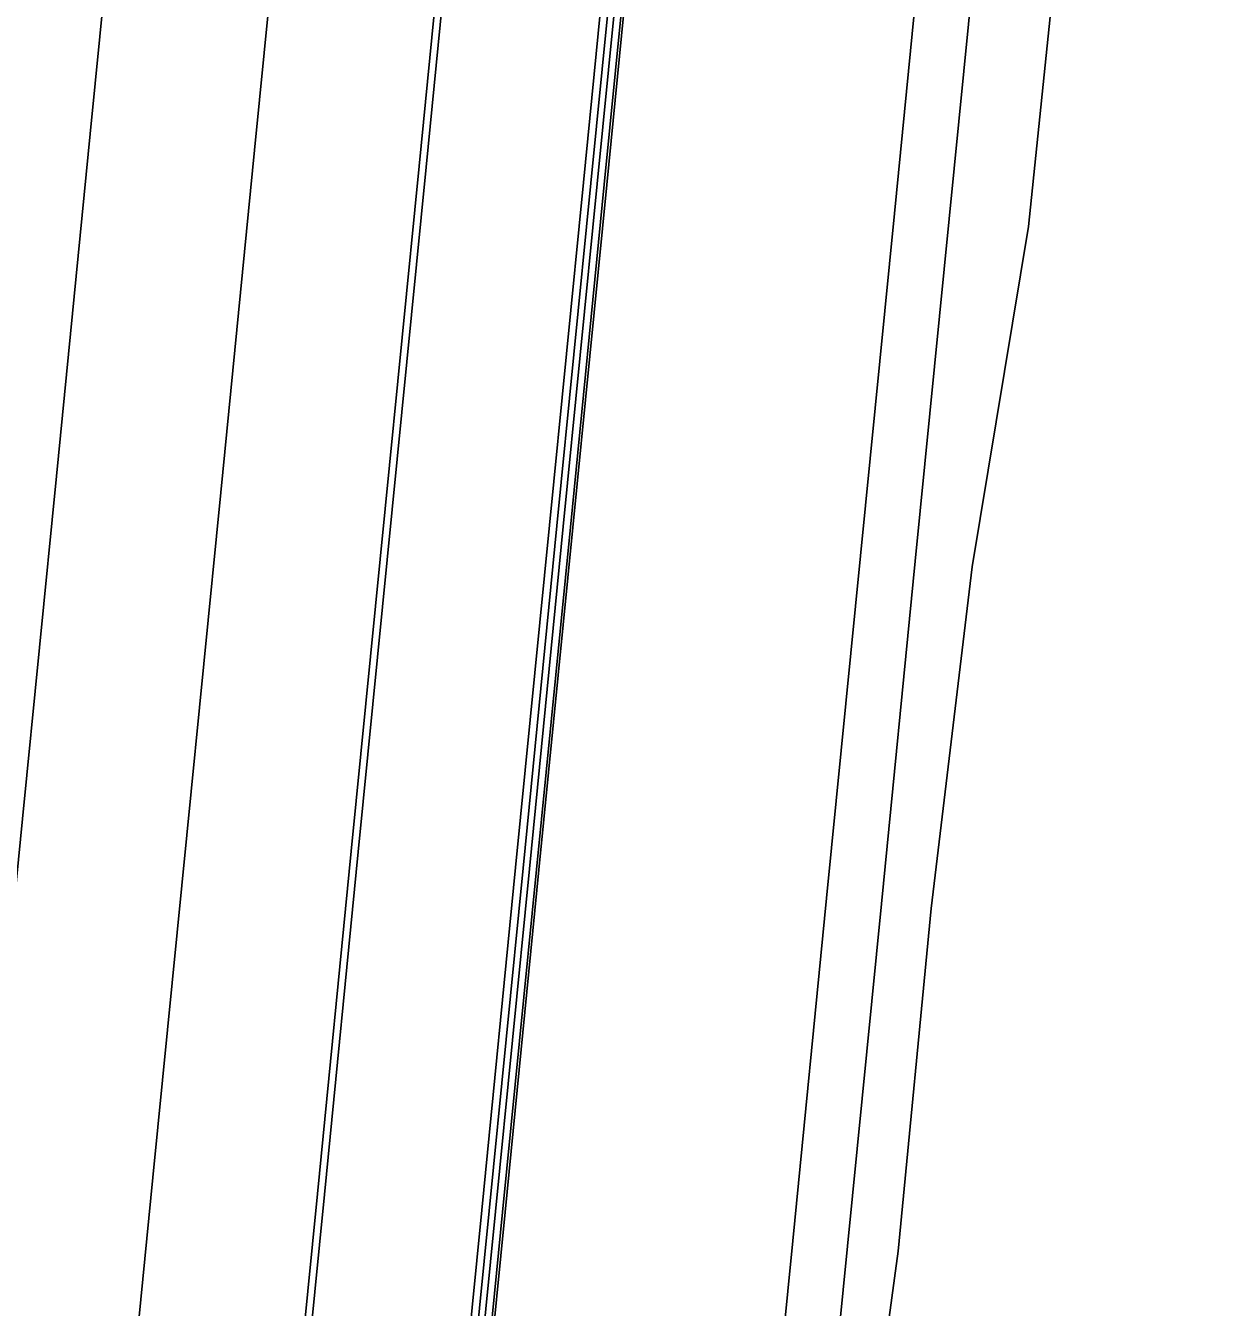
# Model space of a CAD drawing. Extents: x 1797478 to 1804836, y 246529 to 250952.
# Drawn here: x 1797715 to 1797801.8, y 247192.1 to 247285.2 of the extents above; entities that cross this region are included whole.
import ezdxf

# ---------------------------------------------------------------- set-up
doc = ezdxf.new("R2010")
doc.units = 0
for name, color, linetype in [('60', 7, 'Continuous'), ('DTCH-LINBTM', 7, 'Continuous'), ('DTCH-LINFRSLP', 7, 'Continuous'), ('EDPV-LINE', 7, 'Continuous'), ('LIMT-CSLINE', 7, 'Continuous'), ('SHDR-UPAV', 7, 'Continuous')]:
    doc.layers.add(name, color=color, linetype=linetype)

msp = doc.modelspace()

# ---------------------------------------------------------------- linework, layer by layer
for points in [[(1797692.643, 247003.669), (1797695.105, 247028.547), (1797697.567, 247053.426), (1797700.029, 247078.304), (1797702.49, 247103.183), (1797704.952, 247128.061), (1797707.414, 247152.94), (1797709.875, 247177.818), (1797712.337, 247202.697), (1797714.799, 247227.575), (1797717.26, 247252.454), (1797719.722, 247277.332), (1797722.184, 247302.211), (1797724.645, 247327.089), (1797727.107, 247351.968), (1797729.569, 247376.846), (1797732.03, 247401.725)], [(1797692.643, 247003.669), (1797695.105, 247028.547), (1797697.567, 247053.426), (1797700.029, 247078.304), (1797702.49, 247103.183), (1797704.952, 247128.061), (1797707.414, 247152.94), (1797709.875, 247177.818), (1797712.337, 247202.697), (1797714.799, 247227.575), (1797717.26, 247252.454), (1797719.722, 247277.332), (1797722.184, 247302.211), (1797724.645, 247327.089), (1797727.107, 247351.968), (1797729.569, 247376.846), (1797732.03, 247401.725)], [(1797695.029, 246905.909), (1797695.029, 246905.91), (1797697.2, 246927.851), (1797699.212, 246948.182), (1797699.662, 246952.73), (1797702.123, 246977.608), (1797704.585, 247002.487), (1797707.047, 247027.365), (1797709.509, 247052.244), (1797711.97, 247077.122), (1797714.432, 247102.001), (1797716.894, 247126.879), (1797719.355, 247151.758), (1797721.817, 247176.636), (1797724.279, 247201.515), (1797726.74, 247226.393), (1797729.202, 247251.272), (1797731.664, 247276.15), (1797734.125, 247301.029), (1797736.587, 247325.907), (1797739.049, 247350.786), (1797741.51, 247375.665), (1797743.972, 247400.543)], [(1797716.754, 247001.283), (1797718.995, 247026.183), (1797721.45, 247051.062), (1797723.912, 247075.941), (1797726.374, 247100.819), (1797728.835, 247125.698), (1797731.297, 247150.576), (1797733.759, 247175.455), (1797736.22, 247200.333), (1797738.682, 247225.212), (1797741.144, 247250.09), (1797743.605, 247274.969), (1797746.067, 247299.847), (1797748.529, 247324.726), (1797750.99, 247349.604), (1797753.452, 247374.483), (1797755.914, 247399.361)], [(1797716.754, 247001.283), (1797718.995, 247026.183), (1797721.45, 247051.062), (1797723.912, 247075.941), (1797726.374, 247100.819), (1797728.835, 247125.698), (1797731.297, 247150.576), (1797733.759, 247175.455), (1797736.22, 247200.333), (1797738.682, 247225.212), (1797741.144, 247250.09), (1797743.605, 247274.969), (1797746.067, 247299.847), (1797748.529, 247324.726), (1797750.99, 247349.604), (1797753.452, 247374.483), (1797755.914, 247399.361)], [(1797716.754, 247001.283), (1797718.995, 247026.183), (1797721.45, 247051.062), (1797723.912, 247075.941), (1797726.374, 247100.819), (1797728.835, 247125.698), (1797731.297, 247150.576), (1797733.759, 247175.455), (1797736.22, 247200.333), (1797738.682, 247225.212), (1797741.144, 247250.09), (1797743.605, 247274.969), (1797746.067, 247299.847), (1797748.529, 247324.726), (1797750.99, 247349.604), (1797753.452, 247374.483), (1797755.914, 247399.361)], [(1797716.754, 247001.283), (1797718.995, 247026.183), (1797721.45, 247051.062), (1797723.912, 247075.941), (1797726.374, 247100.819), (1797728.835, 247125.698), (1797731.297, 247150.576), (1797733.759, 247175.455), (1797736.22, 247200.333), (1797738.682, 247225.212), (1797741.144, 247250.09), (1797743.605, 247274.969), (1797746.067, 247299.847), (1797748.529, 247324.726), (1797750.99, 247349.604), (1797753.452, 247374.483), (1797755.914, 247399.361)], [(1797717.263, 247001.232), (1797719.504, 247026.133), (1797721.959, 247051.012), (1797724.421, 247075.89), (1797726.882, 247100.769), (1797729.344, 247125.647), (1797731.806, 247150.526), (1797734.267, 247175.405), (1797736.729, 247200.283), (1797739.191, 247225.162), (1797741.652, 247250.04), (1797744.114, 247274.919), (1797746.576, 247299.797), (1797749.037, 247324.676), (1797751.499, 247349.554), (1797753.961, 247374.433), (1797756.422, 247399.311)], [(1797729.231, 247000.048), (1797731.472, 247024.949), (1797733.927, 247049.828), (1797736.389, 247074.706), (1797738.851, 247099.585), (1797741.312, 247124.463), (1797743.774, 247149.342), (1797746.236, 247174.22), (1797748.697, 247199.099), (1797751.159, 247223.977), (1797753.621, 247248.856), (1797756.082, 247273.734), (1797758.544, 247298.613), (1797761.006, 247323.491), (1797763.467, 247348.37), (1797765.929, 247373.248), (1797768.391, 247398.127)], [(1797729.691, 247000.003), (1797731.932, 247024.903), (1797734.387, 247049.782), (1797736.849, 247074.661), (1797739.31, 247099.539), (1797741.772, 247124.418), (1797744.234, 247149.296), (1797746.695, 247174.175), (1797749.157, 247199.053), (1797751.619, 247223.932), (1797754.08, 247248.81), (1797756.542, 247273.689), (1797759.004, 247298.567), (1797761.465, 247323.446), (1797763.927, 247348.324), (1797766.389, 247373.203), (1797768.851, 247398.081)], [(1797730.209, 246999.951), (1797732.45, 247024.852), (1797734.905, 247049.731), (1797737.367, 247074.609), (1797739.829, 247099.488), (1797742.29, 247124.366), (1797744.752, 247149.245), (1797747.214, 247174.123), (1797749.675, 247199.002), (1797752.137, 247223.88), (1797754.599, 247248.759), (1797757.06, 247273.638), (1797759.522, 247298.516), (1797761.984, 247323.395), (1797764.445, 247348.273), (1797766.907, 247373.152), (1797769.369, 247398.03)]]:
    msp.add_lwpolyline(points)
at = {"layer": '60'}
msp.add_lwpolyline([(1797757.81, 247022.342), (1797760.416, 247047.207), (1797763.943, 247071.98), (1797765.054, 247096.992), (1797769.036, 247121.72), (1797772.416, 247146.508), (1797775.051, 247171.369), (1797778.414, 247196.158), (1797780.798, 247221.045), (1797783.794, 247245.87), (1797787.887, 247270.587), (1797790.447, 247295.456), (1797791.798, 247320.444), (1797794.396, 247345.309), (1797798.076, 247370.067), (1797801.817, 247394.819)], dxfattribs=at)
at = {"layer": 'DTCH-LINBTM'}
msp.add_lwpolyline([(1797757.507, 247022.372), (1797759.962, 247047.252), (1797762.424, 247072.13), (1797764.885, 247097.009), (1797767.347, 247121.887), (1797769.809, 247146.766), (1797772.271, 247171.644), (1797774.732, 247196.523), (1797777.194, 247221.401), (1797779.656, 247246.28), (1797782.117, 247271.158), (1797784.579, 247296.037), (1797787.041, 247320.915), (1797789.502, 247345.794), (1797791.964, 247370.672), (1797794.426, 247395.551)], dxfattribs=at)
at = {"layer": 'DTCH-LINFRSLP'}
msp.add_lwpolyline([(1797753.527, 247022.766), (1797755.982, 247047.645), (1797758.443, 247072.524), (1797760.905, 247097.402), (1797763.367, 247122.281), (1797765.828, 247147.16), (1797768.29, 247172.038), (1797770.752, 247196.917), (1797773.213, 247221.795), (1797775.675, 247246.674), (1797778.137, 247271.552), (1797780.598, 247296.431), (1797783.06, 247321.309), (1797785.522, 247346.188), (1797787.983, 247371.066), (1797790.445, 247395.945)], dxfattribs=at)
at = {"layer": 'EDPV-LINE'}
msp.add_lwpolyline([(1797716.754, 247001.283), (1797718.995, 247026.183), (1797721.45, 247051.062), (1797723.912, 247075.941), (1797726.374, 247100.819), (1797728.835, 247125.698), (1797731.297, 247150.576), (1797733.759, 247175.455), (1797736.22, 247200.333), (1797738.682, 247225.212), (1797741.144, 247250.09), (1797743.605, 247274.969), (1797746.067, 247299.847), (1797748.529, 247324.726), (1797750.99, 247349.604), (1797753.452, 247374.483), (1797755.914, 247399.361)], dxfattribs=at)
msp.add_lwpolyline([(1797716.754, 247001.283), (1797718.995, 247026.183), (1797721.45, 247051.062), (1797723.912, 247075.941), (1797726.374, 247100.819), (1797728.835, 247125.698), (1797731.297, 247150.576), (1797733.759, 247175.455), (1797736.22, 247200.333), (1797738.682, 247225.212), (1797741.144, 247250.09), (1797743.605, 247274.969), (1797746.067, 247299.847), (1797748.529, 247324.726), (1797750.99, 247349.604), (1797753.452, 247374.483), (1797755.914, 247399.361)], dxfattribs=at)
at = {"layer": 'LIMT-CSLINE'}
msp.add_lwpolyline([(1797801.817, 247394.819), (1797798.076, 247370.067), (1797794.396, 247345.309), (1797791.798, 247320.444), (1797790.447, 247295.456), (1797787.887, 247270.587), (1797783.794, 247245.87), (1797780.798, 247221.045), (1797778.414, 247196.158), (1797775.051, 247171.369), (1797772.416, 247146.508), (1797769.036, 247121.72), (1797765.054, 247096.992), (1797763.943, 247071.98), (1797760.416, 247047.207), (1797757.81, 247022.342), (1797756.258, 246997.374)], dxfattribs=at)
at = {"layer": 'SHDR-UPAV'}
for points in [[(1797728.696, 247000.101), (1797730.937, 247025.002), (1797733.392, 247049.881), (1797735.854, 247074.759), (1797738.315, 247099.638), (1797740.777, 247124.516), (1797743.239, 247149.395), (1797745.7, 247174.273), (1797748.162, 247199.152), (1797750.624, 247224.03), (1797753.085, 247248.909), (1797755.547, 247273.787), (1797758.009, 247298.666), (1797760.47, 247323.544), (1797762.932, 247348.423), (1797765.394, 247373.301), (1797767.855, 247398.18)], [(1797728.696, 247000.101), (1797730.937, 247025.002), (1797733.392, 247049.881), (1797735.854, 247074.759), (1797738.315, 247099.638), (1797740.777, 247124.516), (1797743.239, 247149.395), (1797745.7, 247174.273), (1797748.162, 247199.152), (1797750.624, 247224.03), (1797753.085, 247248.909), (1797755.547, 247273.787), (1797758.009, 247298.666), (1797760.47, 247323.544), (1797762.932, 247348.423), (1797765.394, 247373.301), (1797767.855, 247398.18)], [(1797730.388, 246999.934), (1797732.629, 247024.834), (1797735.084, 247049.713), (1797737.545, 247074.592), (1797740.007, 247099.47), (1797742.469, 247124.349), (1797744.93, 247149.227), (1797747.392, 247174.106), (1797749.854, 247198.984), (1797752.315, 247223.863), (1797754.777, 247248.741), (1797757.239, 247273.62), (1797759.7, 247298.498), (1797762.162, 247323.377), (1797764.624, 247348.255), (1797767.085, 247373.134), (1797769.547, 247398.012)]]:
    msp.add_lwpolyline(points, dxfattribs=at)

doc.saveas('drawing.dxf')
